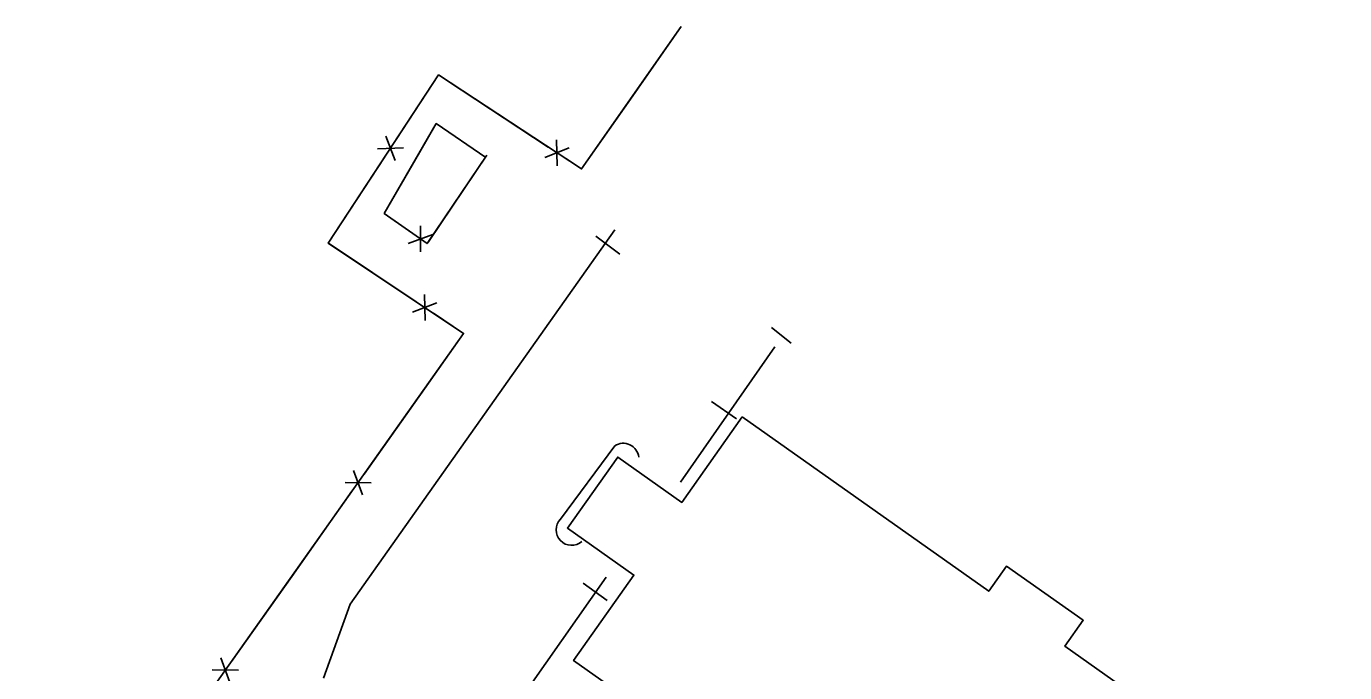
# Model space of a CAD drawing. Extents: x 954793 to 988390, y 1867850 to 1924428.
# Drawn here: x 962055.2 to 962307.9, y 1901788.9 to 1901912.7 of the extents above; entities that cross this region are included whole.
import ezdxf

# ---------------------------------------------------------------- set-up
doc = ezdxf.new("R2010")
doc.units = 0
for name, color, linetype in [('S_BUILDING', 7, 'Continuous'), ('S_CURB', 7, 'Continuous'), ('S_FENCE', 7, 'Continuous'), ('S_PARKING', 7, 'Continuous')]:
    doc.layers.add(name, color=color, linetype=linetype)

msp = doc.modelspace()

# ---------------------------------------------------------------- linework, layer by layer
at = {"layer": 'S_BUILDING'}
msp.add_lwpolyline([(962192.42, 1901837.95), (962239.7, 1901804.51), (962243.13, 1901809.36), (962257.81, 1901798.97), (962254.29, 1901794), (962290.68, 1901768.26), (962279.72, 1901752.77), (962284.94, 1901749.08), (962274.79, 1901734.72), (962269.59, 1901738.4), (962257.9, 1901721.88), (962188.15, 1901771.21), (962184.72, 1901766.35), (962171.17, 1901775.94), (962174.7, 1901780.93), (962160.1, 1901791.25), (962171.66, 1901807.61), (962158.93, 1901816.61), (962168.55, 1901830.21), (962180.82, 1901821.54)], close=True, dxfattribs=at)
at = {"layer": 'S_CURB'}
for points in [[(962164.34, 1901872.56), (962168.99, 1901869.07)], [(962201.81, 1901852.05), (962198.03, 1901855.03)], [(962191.31, 1901837.56), (962186.51, 1901840.88)], [(962166.51, 1901802.76), (962161.96, 1901806.08)]]:
    msp.add_lwpolyline(points, dxfattribs=at)
at = {"layer": 'S_FENCE'}
for p, q in [((962122.49, 1901889.3), (962127.49, 1901889.46)), ((962125.92, 1901887.06), (962124.07, 1901891.7)), ((962154.58, 1901887.6), (962159.23, 1901889.45)), ((962156.83, 1901891.02), (962156.98, 1901886.03)), ((962130.73, 1901869.51), (962130.74, 1901874.51)), ((962133.09, 1901872.86), (962128.39, 1901871.16)), ((962133.88, 1901859.79), (962129.22, 1901857.96)), ((962131.61, 1901856.38), (962131.5, 1901861.37)), ((962119.61, 1901822.98), (962117.93, 1901827.68)), ((962116.27, 1901825.34), (962121.27, 1901825.32)), ((962094.17, 1901787.07), (962092.49, 1901791.78)), ((962090.83, 1901789.44), (962095.83, 1901789.41))]:
    msp.add_line(p, q, dxfattribs=at)
for points in [[(962055.18, 1901735.57), (962139.01, 1901853.91), (962113.07, 1901871.19), (962134.2, 1901903.44), (962161.63, 1901885.42), (962180.75, 1901912.73)], [(962171, 1901898.81), (962180.75, 1901912.73)], [(962126.09, 1901891.05), (962134.2, 1901903.44), (962138.54, 1901900.59)], [(962138.54, 1901900.59), (962155.24, 1901889.62)], [(962158.58, 1901887.43), (962161.63, 1901885.42), (962171, 1901898.81)], [(962143.45, 1901888.04), (962132.02, 1901871.11), (962123.79, 1901876.9), (962133.78, 1901894.12), (962143.28, 1901887.61)], [(962130.56, 1901888.58), (962133.78, 1901894.12), (962143.28, 1901887.61)], [(962113.28, 1901871.05), (962113.07, 1901871.19), (962123.89, 1901887.71)], [(962129.1, 1901873.16), (962123.79, 1901876.9), (962130.56, 1901888.58)], [(962143.45, 1901888.04), (962132.26, 1901871.47)], [(962129.89, 1901859.98), (962113.28, 1901871.05)], [(962131.49, 1901843.28), (962139.01, 1901853.91), (962133.21, 1901857.77)], [(962119.92, 1901826.96), (962131.49, 1901843.28)], [(962106.05, 1901807.38), (962117.61, 1901823.7)], [(962094.49, 1901791.06), (962106.05, 1901807.38)]]:
    msp.add_lwpolyline(points, dxfattribs=at)
at = {"layer": 'S_PARKING'}
for points in [[(962167.98, 1901873.77), (962117.27, 1901802.03), (962112.17, 1901787.85)], [(962198.71, 1901851.37), (962180.62, 1901825.45)], [(962167.99, 1901832.4), (962157.6, 1901818.34)], [(962307.93, 1901760.26), (962262.14, 1901696.23), (962202.91, 1901738.24), (962146.23, 1901778.54), (962166.33, 1901807.22)]]:
    msp.add_lwpolyline(points, dxfattribs=at)
for centre, radius, start, end in [((962169.6, 1901829.85), 3.02, 6.7076, 122.3393), ((962159.7, 1901816.27), 2.95, 135.2731, 312.1185)]:
    msp.add_arc(centre, radius, start, end, dxfattribs=at)

doc.saveas('drawing.dxf')
